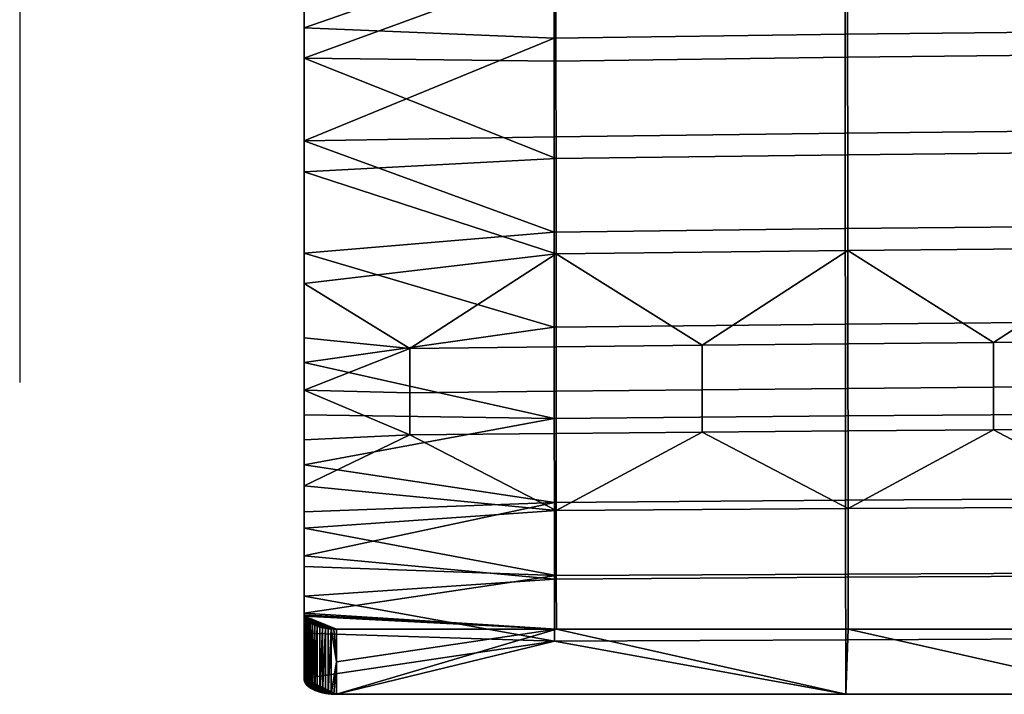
# Model space of a CAD drawing. Header units: millimetres. Extents: x -983 to 983, y -260 to 258.
# Tile 320 of 656: x 0 to 121, y -238 to -155. Entities that reach past the tile are written whole.
import ezdxf

# ---------------------------------------------------------------- set-up
doc = ezdxf.new("R2010")
doc.units = ezdxf.units.MM
doc.header["$MEASUREMENT"] = 0
doc.layers.add('osy', color=6, linetype='Continuous')
doc.layers.add('ram', color=31, linetype='Continuous')

msp = doc.modelspace()

# ---------------------------------------------------------------- linework, layer by layer
at = {"layer": 'osy'}
msp.add_lwpolyline([(0, 200), (0, -200)], dxfattribs=at)

# ---------------------------------------------------------------- meshes
at = {"layer": 'ram'}
mesh = msp.add_polyface(dxfattribs=at)
corners = [(110, -127.67, 445.24), (110, -117.18, 444.12), (110, -127.93, 441), (110, -103.26, 442.57), (35, -197.55, 453.1), (35, -184.07, 456.5), (35, -194.52, 444.61), (35, -187.82, 446.56), (35, -174.06, 448.73), (35, -170.25, 458.05), (35, -160.08, 449.38), (35, -156.34, 458.38), (35, -146.16, 449.13), (35, -142.43, 457.98), (35, -132.23, 448.42), (35, -128.54, 457.2), (35, -118.31, 447.48), (35, -114.66, 456.25), (65.76, -133.69, 456.29), (101.56, -133.19, 455.08), (101.55, -121.26, 453.9), (65.75, -121.76, 455.31), (65.77, -145.64, 457.09), (101.57, -145.14, 456.08), (65.78, -157.6, 457.54), (101.58, -157.11, 456.73), (65.78, -169.76, 457.4), (101.59, -169.29, 456.78), (65.79, -181.49, 456.38), (101.6, -181.05, 455.93), (65.8, -193.22, 454.02), (101.62, -192.83, 453.72), (35, -142.43, 457.98), (35, -156.34, 458.38), (35, -128.54, 457.2), (35, -184.07, 456.5), (35, -197.55, 453.1), (65.8, -204.45, 449.92), (35, -170.25, 458.05), (35, -114.66, 456.25), (66.02, -201.07, 441.56), (48.03, -201.27, 441.68), (48.02, -195.82, 443.98), (66.02, -195.61, 443.83), (101.88, -136.43, 446.33), (65.98, -136.93, 447.5), (65.98, -125.13, 446.56), (101.87, -124.62, 445.18), (101.89, -148.24, 447.26), (65.99, -148.74, 448.23), (101.9, -159.95, 447.79), (66, -160.43, 448.56), (101.92, -171.96, 447.66), (66.01, -172.42, 448.23), (101.92, -183.75, 446.45), (66.01, -184.17, 446.84), (83.99, -195.42, 443.7), (101.94, -195.25, 443.58), (83.99, -200.9, 441.46), (101.94, -200.75, 441.37), (119.86, -195.1, 443.48), (35, -160.08, 449.38), (35, -146.16, 449.13), (35, -187.82, 446.56), (35, -174.06, 448.73), (35, -132.23, 448.42), (35, -118.31, 447.48), (35, -194.52, 444.61), (35, -200.98, 441.98), (65.97, -113.33, 445.52)]
mesh.append_faces([[corners[k] for k in face] for face in [(0, 1, 2, 2), (1, 3, 2, 2), (4, 5, 6, 6), (7, 6, 5, 5), (8, 7, 5, 5), (9, 10, 8, 8), (10, 9, 11, 11), (11, 12, 10, 10), (5, 9, 8, 8), (13, 14, 12, 12), (13, 15, 14, 14), (16, 14, 15, 15), (17, 16, 15, 15), (11, 13, 12, 12), (18, 19, 20, 21), (22, 23, 19, 18), (24, 25, 23, 22), (26, 27, 25, 24), (28, 29, 27, 26), (30, 31, 29, 28), (32, 22, 18, 18), (33, 24, 22, 22), (18, 21, 34, 34), (28, 35, 30, 30), (36, 37, 30, 30), (38, 28, 26, 26), (34, 32, 18, 18), (34, 21, 39, 39), (22, 32, 33, 33), (24, 38, 26, 26), (35, 36, 30, 30), (35, 28, 38, 38), (33, 38, 24, 24), (40, 41, 42, 43), (44, 45, 46, 47), (48, 49, 45, 44), (50, 51, 49, 48), (52, 53, 51, 50), (54, 55, 53, 52), (56, 43, 55, 55), (54, 57, 56, 56), (55, 54, 56, 56), (58, 40, 43, 56), (59, 58, 56, 57), (60, 57, 54, 54), (49, 61, 62, 62), (55, 63, 64, 64), (61, 53, 64, 64), (45, 62, 65, 65), (66, 46, 65, 65), (63, 42, 67, 67), (68, 67, 42, 42), (63, 55, 42, 42), (65, 46, 45, 45), (61, 49, 51, 51), (61, 51, 53, 53), (62, 45, 49, 49), (42, 55, 43, 43), (64, 53, 55, 55), (66, 69, 46, 46)]])
mesh = msp.add_polyface(dxfattribs=at)
corners = [(144.2, -151.4, 438.22), (148.68, -149.08, 438.07), (144.57, -150.72, 446.61), (139.55, -152.73, 438.3), (139.88, -152.14, 446.78), (152.68, -145.84, 437.87), (148.89, -148.42, 446.37), (135, -152.61, 446.89), (153.36, -144.62, 445.98), (152.68, -145.33, 446.05), (135, -153.15, 438.33), (125.8, -151.4, 438.22), (130.45, -152.73, 438.3), (130.12, -152.13, 446.94), (117.32, -145.84, 437.87), (121.32, -149.08, 438.07), (121.11, -148.39, 446.86), (125.43, -150.7, 446.93), (117.32, -145.29, 446.7), (117.01, -144.97, 446.68), (137.81, -230.4, 413.16), (137.5, -238.42, 417.25), (101.98, -230.4, 413.16), (173.33, -238.42, 417.25), (101.67, -238.42, 417.25), (137.42, -156.73, 456.09), (173.27, -156.45, 455.64), (173.26, -144.47, 454.73), (137.41, -144.75, 455.29), (137.43, -168.93, 456.29), (173.28, -168.66, 455.95), (137.44, -180.71, 455.57), (173.28, -180.46, 455.32), (137.45, -192.52, 453.48), (173.29, -192.3, 453.32), (137.46, -203.86, 449.57), (173.3, -203.67, 449.46), (137.47, -214.29, 443.67), (173.31, -214.14, 443.59), (137.48, -223.82, 435.74), (173.32, -223.68, 435.67), (137.49, -231.55, 427.09), (173.33, -231.45, 427.03), (101.58, -157.11, 456.73), (101.57, -145.14, 456.08), (101.59, -169.29, 456.78), (101.6, -181.05, 455.93), (101.62, -192.83, 453.72), (101.62, -204.12, 449.73), (101.64, -214.51, 443.77), (101.65, -224, 435.83), (101.66, -231.69, 427.16), (101.67, -238.42, 417.25), (137.5, -238.42, 417.25), (173.33, -238.42, 417.25), (137.74, -159.58, 447.19), (101.9, -159.95, 447.79), (101.89, -148.24, 447.26), (137.73, -147.86, 446.51), (137.75, -171.6, 447.21), (101.92, -171.96, 447.66), (137.76, -183.42, 446.14), (101.92, -183.75, 446.45), (137.77, -194.97, 443.39), (119.86, -195.1, 443.48), (137.78, -205.75, 438.45), (119.87, -205.86, 438.51), (119.87, -200.61, 441.29), (137.78, -200.49, 441.22), (101.95, -205.98, 438.58), (101.94, -200.75, 441.37), (101.94, -195.25, 443.58), (137.79, -215.34, 431.36), (101.96, -215.53, 431.46), (137.8, -223.46, 422.79), (101.97, -223.61, 422.87), (173.52, -159.32, 446.77), (173.51, -147.59, 445.97), (173.53, -171.34, 446.89), (173.54, -183.19, 445.92), (155.67, -194.86, 443.32), (155.67, -205.66, 438.41), (155.67, -200.39, 441.16), (101.98, -230.4, 413.16), (137.81, -230.4, 413.16)]
mesh.append_faces([[corners[k] for k in face] for face in [(0, 1, 2, 2), (3, 0, 4, 4), (1, 5, 6, 6), (3, 4, 7, 7), (8, 9, 5, 5), (6, 5, 9, 9), (2, 1, 6, 6), (0, 2, 4, 4), (7, 10, 3, 3), (11, 12, 13, 13), (14, 15, 16, 16), (15, 11, 17, 17), (11, 13, 17, 17), (16, 18, 14, 14), (17, 16, 15, 15), (13, 12, 7, 7), (14, 18, 19, 19), (10, 7, 12, 12), (20, 21, 22, 22), (20, 23, 21, 21), (21, 24, 22, 22), (25, 26, 27, 28), (29, 30, 26, 25), (31, 32, 30, 29), (33, 34, 32, 31), (35, 36, 34, 33), (37, 38, 36, 35), (39, 40, 38, 37), (41, 42, 40, 39), (43, 25, 28, 44), (45, 29, 25, 43), (46, 31, 29, 45), (47, 33, 31, 46), (48, 35, 33, 47), (49, 37, 35, 48), (50, 39, 37, 49), (51, 41, 39, 50), (51, 52, 53, 41), (41, 53, 54, 42), (55, 56, 57, 58), (59, 60, 56, 55), (61, 62, 60, 59), (61, 63, 64, 64), (62, 61, 64, 64), (65, 66, 67, 68), (66, 69, 70, 67), (67, 70, 71, 64), (68, 67, 64, 63), (66, 65, 72, 72), (73, 69, 66, 66), (72, 73, 66, 66), (74, 75, 73, 72), (76, 55, 58, 77), (78, 59, 55, 76), (79, 61, 59, 78), (80, 63, 61, 61), (81, 65, 68, 82), (82, 68, 63, 80), (72, 65, 81, 81), (83, 75, 74, 84)]])
mesh = msp.add_polyface(dxfattribs=at)
corners = [(66.05, -230.4, 413.16), (39, -234.41, 415.2), (39, -230.4, 413.16), (101.67, -238.42, 417.25), (101.98, -230.4, 413.16), (39, -238.42, 417.25), (38.66, -230.4, 413.17), (38.32, -230.37, 413.21), (37.62, -238.3, 417.47), (37.62, -230.29, 413.38), (37.96, -230.34, 413.28), (37.96, -238.36, 417.37), (38.66, -238.41, 417.26), (38.32, -238.39, 417.3), (65.8, -204.45, 449.92), (101.62, -204.12, 449.73), (101.62, -192.83, 453.72), (65.8, -193.22, 454.02), (65.81, -214.79, 443.91), (101.64, -214.51, 443.77), (65.82, -224.24, 435.95), (101.65, -224, 435.83), (65.83, -231.88, 427.26), (101.66, -231.69, 427.16), (101.67, -238.42, 417.25), (35, -210.16, 447.27), (35, -221.35, 439.04), (35, -236.48, 420.75), (39, -238.42, 417.25), (35, -226.33, 434.18), (37.62, -238.3, 417.47), (37.96, -238.36, 417.37), (38.66, -238.41, 417.26), (38.32, -238.39, 417.3), (37.27, -238.24, 417.6), (35, -197.55, 453.1), (35, -204, 450.5), (35, -215.95, 443.43), (35, -230.87, 428.91), (66.03, -206.28, 438.73), (48.03, -206.45, 438.83), (48.03, -201.27, 441.68), (66.02, -201.07, 441.56), (101.95, -205.98, 438.58), (84, -206.12, 438.65), (83.99, -200.9, 441.46), (101.94, -200.75, 441.37), (101.96, -215.53, 431.46), (66.03, -215.78, 431.59), (101.97, -223.61, 422.87), (66.04, -223.8, 422.97), (35, -222.66, 424.74), (35, -217.96, 429.89), (66.05, -230.4, 413.16), (35.01, -228.62, 416.36), (35, -228.44, 416.65), (35.06, -228.79, 416.06), (35, -212.75, 434.53), (35, -200.98, 441.98), (35, -207.08, 438.59), (48.02, -195.82, 443.98), (39, -230.4, 413.16), (36.93, -230.13, 413.67), (36.61, -230.03, 413.86), (36.31, -229.91, 414.08), (37.96, -230.34, 413.28), (37.62, -230.29, 413.38), (37.27, -230.22, 413.51), (38.66, -230.4, 413.17), (38.32, -230.37, 413.21), (101.98, -230.4, 413.16)]
mesh.append_faces([[corners[k] for k in face] for face in [(0, 1, 2, 2), (3, 0, 4, 4), (0, 5, 1, 1), (3, 5, 0, 0), (6, 1, 7, 7), (8, 9, 10, 11), (11, 10, 7, 7), (1, 6, 2, 2), (12, 13, 1, 1), (7, 13, 11, 11), (5, 12, 1, 1), (7, 1, 13, 13), (14, 15, 16, 17), (18, 19, 15, 14), (20, 21, 19, 18), (22, 23, 21, 20), (23, 22, 24, 24), (14, 25, 18, 18), (18, 26, 20, 20), (22, 27, 28, 28), (20, 29, 22, 22), (28, 30, 31, 31), (32, 28, 33, 33), (31, 33, 28, 28), (34, 30, 28, 28), (24, 22, 28, 28), (14, 35, 36, 36), (37, 18, 25, 25), (25, 14, 36, 36), (26, 29, 20, 20), (29, 38, 22, 22), (22, 38, 27, 27), (26, 18, 37, 37), (39, 40, 41, 42), (43, 44, 45, 46), (44, 39, 42, 45), (44, 43, 47, 47), (48, 39, 44, 44), (47, 48, 44, 44), (49, 50, 48, 47), (51, 52, 50, 50), (53, 54, 55, 55), (54, 53, 56, 56), (57, 48, 52, 52), (58, 40, 59, 59), (40, 57, 59, 59), (41, 58, 60, 60), (51, 50, 55, 55), (53, 61, 56, 56), (40, 58, 41, 41), (62, 63, 61, 61), (63, 64, 61, 61), (65, 66, 61, 61), (67, 61, 66, 66), (68, 69, 61, 61), (65, 61, 69, 69), (57, 40, 48, 48), (52, 48, 50, 50), (49, 70, 53, 50), (55, 50, 53, 53), (40, 39, 48, 48)]])
mesh = msp.add_polyface(dxfattribs=at)
corners = [(36.61, -238.05, 417.95), (36.61, -230.03, 413.86), (36.93, -230.13, 413.67), (36.93, -238.15, 417.76), (36.31, -229.91, 414.08), (36.04, -237.8, 418.41), (36.04, -229.78, 414.32), (36.31, -237.94, 418.17), (37.62, -230.29, 413.38), (37.27, -238.24, 417.6), (37.27, -230.22, 413.51), (35.14, -228.97, 415.76), (35.06, -236.83, 420.16), (35.06, -228.79, 416.06), (35, -232.46, 418.7), (35.01, -228.62, 416.36), (35, -228.44, 416.65), (35.79, -229.64, 414.58), (35.58, -237.51, 418.95), (35.58, -229.48, 414.86), (35.39, -229.32, 415.15), (35.25, -237.17, 419.55), (35.25, -229.15, 415.45), (35.39, -237.34, 419.25), (35.14, -237, 419.85), (35.79, -237.66, 418.67), (37.62, -238.3, 417.47), (35.01, -236.65, 420.46), (35, -236.48, 420.75), (35, -230.87, 428.91), (35, -226.33, 434.18), (35, -222.66, 424.74), (35, -221.35, 439.04), (35, -217.96, 429.89), (35, -215.95, 443.43), (35, -212.75, 434.53), (35, -210.16, 447.27), (35, -207.08, 438.59), (35, -204, 450.5), (35, -200.98, 441.98), (35, -197.55, 453.1), (35, -194.52, 444.61), (35.39, -237.34, 419.25), (35.58, -237.51, 418.95), (39, -238.42, 417.25), (35.25, -237.17, 419.55), (35.79, -237.66, 418.67), (36.31, -237.94, 418.17), (36.61, -238.05, 417.95), (37.27, -238.24, 417.6), (36.93, -238.15, 417.76), (36.04, -237.8, 418.41), (35.01, -236.65, 420.46), (35.06, -236.83, 420.16), (35.14, -237, 419.85), (35, -236.48, 420.75), (39, -230.4, 413.16), (35.39, -229.32, 415.15), (35.25, -229.15, 415.45), (35.14, -228.97, 415.76), (35.58, -229.48, 414.86), (35.06, -228.79, 416.06), (36.04, -229.78, 414.32), (36.31, -229.91, 414.08), (35.79, -229.64, 414.58), (37.27, -230.22, 413.51), (36.93, -230.13, 413.67)]
mesh.append_faces([[corners[k] for k in face] for face in [(0, 1, 2, 3), (4, 5, 6, 6), (7, 4, 1, 1), (8, 9, 10, 10), (10, 3, 2, 2), (11, 12, 13, 13), (14, 15, 13, 13), (14, 16, 15, 15), (14, 13, 12, 12), (17, 18, 19, 19), (20, 21, 22, 22), (20, 19, 23, 23), (24, 11, 22, 22), (6, 25, 17, 17), (10, 9, 3, 3), (9, 8, 26, 26), (1, 0, 7, 7), (21, 24, 22, 22), (14, 12, 27, 27), (12, 11, 24, 24), (27, 28, 14, 14), (25, 18, 17, 17), (20, 23, 21, 21), (18, 23, 19, 19), (5, 25, 6, 6), (5, 4, 7, 7), (29, 14, 28, 28), (29, 30, 31, 31), (31, 14, 29, 29), (30, 32, 31, 31), (33, 32, 34, 34), (31, 32, 33, 33), (35, 33, 34, 34), (16, 14, 31, 31), (34, 36, 35, 35), (37, 35, 36, 36), (37, 36, 38, 38), (38, 39, 37, 37), (40, 41, 39, 39), (38, 40, 39, 39), (42, 43, 44, 44), (42, 44, 45, 45), (43, 46, 44, 44), (47, 48, 44, 44), (49, 44, 50, 50), (50, 44, 48, 48), (51, 47, 44, 44), (51, 44, 46, 46), (44, 52, 53, 53), (45, 44, 54, 54), (54, 44, 53, 53), (52, 44, 55, 55), (56, 57, 58, 58), (56, 58, 59, 59), (60, 57, 56, 56), (61, 56, 59, 59), (62, 56, 63, 63), (56, 62, 64, 64), (56, 65, 66, 66), (56, 64, 60, 60)]])

doc.saveas('drawing.dxf')
